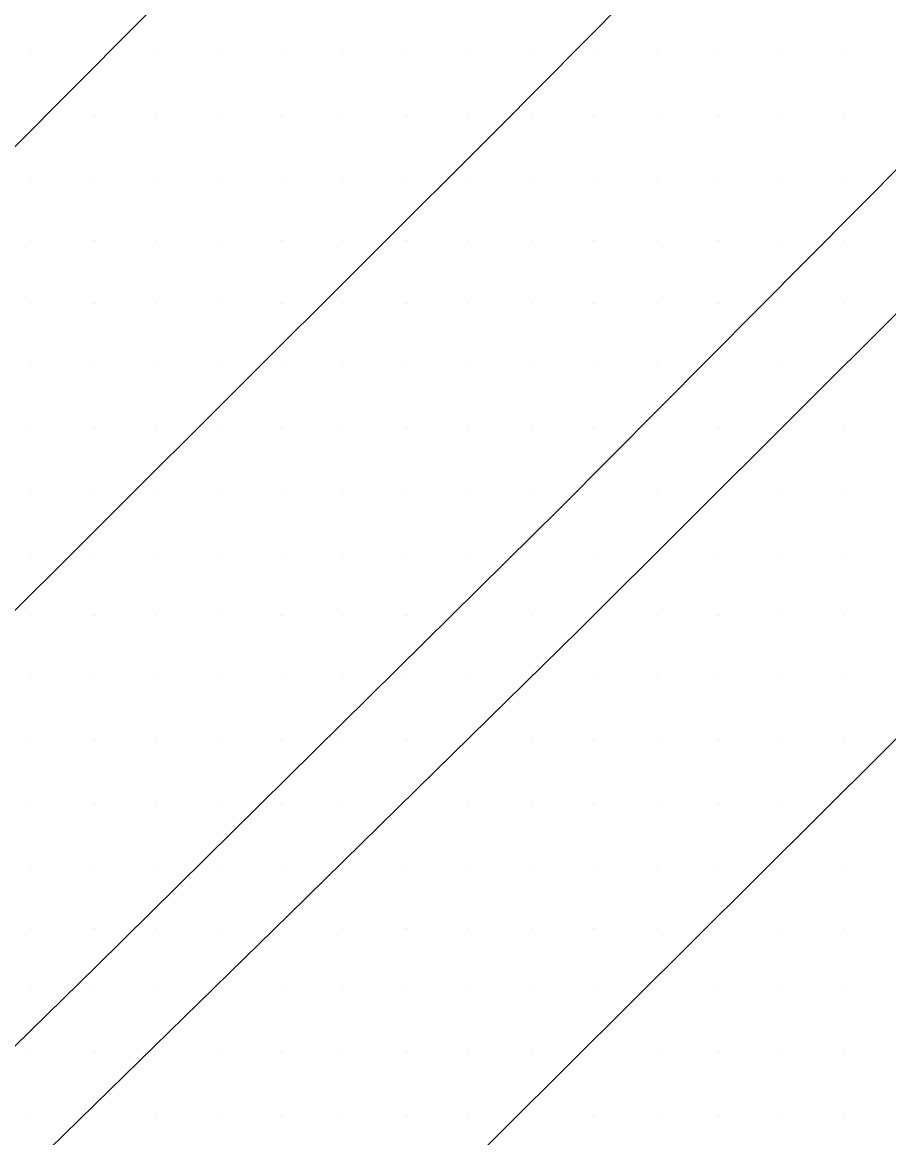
# Model space of a CAD drawing. Extents: x 1762120 to 1766775, y 709485 to 712965.
# Drawn here: x 1765988.38 to 1766023.05, y 709810.36 to 709855 of the extents above; entities that cross this region are included whole.
import ezdxf

# ---------------------------------------------------------------- set-up
doc = ezdxf.new("R2010")
doc.units = 0
doc.layers.add('Exist DTM Scan Elevation Point', color=7, linetype='Continuous')
doc.layers.add('Exist Roads EOT', color=7, linetype='Continuous')

msp = doc.modelspace()

# ---------------------------------------------------------------- linework, layer by layer
at = {"layer": 'Exist DTM Scan Elevation Point'}
for p, q in [((1765988.75, 709853.75), (1765988.75, 709853.75)), ((1765993.75, 709853.75), (1765993.75, 709853.75)), ((1765996.25, 709853.75), (1765996.25, 709853.75)), ((1765998.75, 709853.75), (1765998.75, 709853.75)), ((1766001.25, 709853.75), (1766001.25, 709853.75)), ((1766003.75, 709853.75), (1766003.75, 709853.75)), ((1766006.25, 709853.75), (1766006.25, 709853.75)), ((1766008.75, 709853.75), (1766008.75, 709853.75)), ((1766011.25, 709853.75), (1766011.25, 709853.75)), ((1766013.75, 709853.75), (1766013.75, 709853.75)), ((1766016.25, 709853.75), (1766016.25, 709853.75)), ((1766018.75, 709853.75), (1766018.75, 709853.75)), ((1766021.25, 709853.75), (1766021.25, 709853.75)), ((1765991.25, 709851.25), (1765991.25, 709851.25)), ((1765993.75, 709851.25), (1765993.75, 709851.25)), ((1765996.25, 709851.25), (1765996.25, 709851.25)), ((1765998.75, 709851.25), (1765998.75, 709851.25)), ((1766001.25, 709851.25), (1766001.25, 709851.25)), ((1766003.75, 709851.25), (1766003.75, 709851.25)), ((1766006.25, 709851.25), (1766006.25, 709851.25)), ((1766008.75, 709851.25), (1766008.75, 709851.25)), ((1766011.25, 709851.25), (1766011.25, 709851.25)), ((1766013.75, 709851.25), (1766013.75, 709851.25)), ((1766016.25, 709851.25), (1766016.25, 709851.25)), ((1766018.75, 709851.25), (1766018.75, 709851.25)), ((1766021.25, 709851.25), (1766021.25, 709851.25)), ((1765988.75, 709848.75), (1765988.75, 709848.75)), ((1765991.25, 709848.75), (1765991.25, 709848.75)), ((1765993.75, 709848.75), (1765993.75, 709848.75)), ((1765996.25, 709848.75), (1765996.25, 709848.75)), ((1765998.75, 709848.75), (1765998.75, 709848.75)), ((1766001.25, 709848.75), (1766001.25, 709848.75)), ((1766003.75, 709848.75), (1766003.75, 709848.75)), ((1766006.25, 709848.75), (1766006.25, 709848.75)), ((1766008.75, 709848.75), (1766008.75, 709848.75)), ((1766011.25, 709848.75), (1766011.25, 709848.75)), ((1766013.75, 709848.75), (1766013.75, 709848.75)), ((1766016.25, 709848.75), (1766016.25, 709848.75)), ((1766018.75, 709848.75), (1766018.75, 709848.75)), ((1766021.25, 709848.75), (1766021.25, 709848.75)), ((1765988.75, 709846.25), (1765988.75, 709846.25)), ((1765991.25, 709846.25), (1765991.25, 709846.25)), ((1765993.75, 709846.25), (1765993.75, 709846.25)), ((1765996.25, 709846.25), (1765996.25, 709846.25)), ((1765998.75, 709846.25), (1765998.75, 709846.25)), ((1766001.25, 709846.25), (1766001.25, 709846.25)), ((1766003.75, 709846.25), (1766003.75, 709846.25)), ((1766006.25, 709846.25), (1766006.25, 709846.25)), ((1766008.75, 709846.25), (1766008.75, 709846.25)), ((1766011.25, 709846.25), (1766011.25, 709846.25)), ((1766013.75, 709846.25), (1766013.75, 709846.25)), ((1766016.25, 709846.25), (1766016.25, 709846.25)), ((1766018.75, 709846.25), (1766018.75, 709846.25)), ((1766021.25, 709846.25), (1766021.25, 709846.25)), ((1765988.75, 709843.75), (1765988.75, 709843.75)), ((1765991.25, 709843.75), (1765991.25, 709843.75)), ((1765993.75, 709843.75), (1765993.75, 709843.75)), ((1765996.25, 709843.75), (1765996.25, 709843.75)), ((1765998.75, 709843.75), (1765998.75, 709843.75)), ((1766001.25, 709843.75), (1766001.25, 709843.75)), ((1766003.75, 709843.75), (1766003.75, 709843.75)), ((1766006.25, 709843.75), (1766006.25, 709843.75)), ((1766008.75, 709843.75), (1766008.75, 709843.75)), ((1766011.25, 709843.75), (1766011.25, 709843.75)), ((1766013.75, 709843.75), (1766013.75, 709843.75)), ((1766016.25, 709843.75), (1766016.25, 709843.75)), ((1766018.75, 709843.75), (1766018.75, 709843.75)), ((1766021.25, 709843.75), (1766021.25, 709843.75)), ((1765988.75, 709841.25), (1765988.75, 709841.25)), ((1765991.25, 709841.25), (1765991.25, 709841.25)), ((1765993.75, 709841.25), (1765993.75, 709841.25)), ((1765996.25, 709841.25), (1765996.25, 709841.25)), ((1765998.75, 709841.25), (1765998.75, 709841.25)), ((1766001.25, 709841.25), (1766001.25, 709841.25)), ((1766003.75, 709841.25), (1766003.75, 709841.25)), ((1766006.25, 709841.25), (1766006.25, 709841.25)), ((1766008.75, 709841.25), (1766008.75, 709841.25)), ((1766011.25, 709841.25), (1766011.25, 709841.25)), ((1766013.75, 709841.25), (1766013.75, 709841.25)), ((1766018.75, 709841.25), (1766018.75, 709841.25)), ((1765988.75, 709838.75), (1765988.75, 709838.75)), ((1765991.25, 709838.75), (1765991.25, 709838.75)), ((1765993.75, 709838.75), (1765993.75, 709838.75)), ((1765996.25, 709838.75), (1765996.25, 709838.75)), ((1765998.75, 709838.75), (1765998.75, 709838.75)), ((1766001.25, 709838.75), (1766001.25, 709838.75)), ((1766003.75, 709838.75), (1766003.75, 709838.75)), ((1766006.25, 709838.75), (1766006.25, 709838.75)), ((1766008.75, 709838.75), (1766008.75, 709838.75)), ((1766011.25, 709838.75), (1766011.25, 709838.75)), ((1766016.25, 709838.75), (1766016.25, 709838.75)), ((1766021.25, 709838.75), (1766021.25, 709838.75)), ((1765988.75, 709836.25), (1765988.75, 709836.25)), ((1765991.25, 709836.25), (1765991.25, 709836.25)), ((1765993.75, 709836.25), (1765993.75, 709836.25)), ((1765996.25, 709836.25), (1765996.25, 709836.25)), ((1765998.75, 709836.25), (1765998.75, 709836.25)), ((1766001.25, 709836.25), (1766001.25, 709836.25)), ((1766003.75, 709836.25), (1766003.75, 709836.25)), ((1766006.25, 709836.25), (1766006.25, 709836.25)), ((1766008.75, 709836.25), (1766008.75, 709836.25)), ((1766013.75, 709836.25), (1766013.75, 709836.25)), ((1766018.75, 709836.25), (1766018.75, 709836.25)), ((1766021.25, 709836.25), (1766021.25, 709836.25)), ((1765988.75, 709833.75), (1765988.75, 709833.75)), ((1765991.25, 709833.75), (1765991.25, 709833.75)), ((1765993.75, 709833.75), (1765993.75, 709833.75)), ((1765996.25, 709833.75), (1765996.25, 709833.75)), ((1765998.75, 709833.75), (1765998.75, 709833.75)), ((1766001.25, 709833.75), (1766001.25, 709833.75)), ((1766003.75, 709833.75), (1766003.75, 709833.75)), ((1766006.25, 709833.75), (1766006.25, 709833.75)), ((1766011.25, 709833.75), (1766011.25, 709833.75)), ((1766016.25, 709833.75), (1766016.25, 709833.75)), ((1766018.75, 709833.75), (1766018.75, 709833.75)), ((1766021.25, 709833.75), (1766021.25, 709833.75)), ((1765988.75, 709831.25), (1765988.75, 709831.25)), ((1765991.25, 709831.25), (1765991.25, 709831.25)), ((1765993.75, 709831.25), (1765993.75, 709831.25)), ((1765996.25, 709831.25), (1765996.25, 709831.25)), ((1765998.75, 709831.25), (1765998.75, 709831.25)), ((1766001.25, 709831.25), (1766001.25, 709831.25)), ((1766003.75, 709831.25), (1766003.75, 709831.25)), ((1766008.75, 709831.25), (1766008.75, 709831.25)), ((1766013.75, 709831.25), (1766013.75, 709831.25)), ((1766016.25, 709831.25), (1766016.25, 709831.25)), ((1766018.75, 709831.25), (1766018.75, 709831.25)), ((1766021.25, 709831.25), (1766021.25, 709831.25)), ((1765988.75, 709828.75), (1765988.75, 709828.75)), ((1765991.25, 709828.75), (1765991.25, 709828.75)), ((1765993.75, 709828.75), (1765993.75, 709828.75)), ((1765996.25, 709828.75), (1765996.25, 709828.75)), ((1765998.75, 709828.75), (1765998.75, 709828.75)), ((1766001.25, 709828.75), (1766001.25, 709828.75)), ((1766003.75, 709828.75), (1766003.75, 709828.75)), ((1766006.25, 709828.75), (1766006.25, 709828.75)), ((1766011.25, 709828.75), (1766011.25, 709828.75)), ((1766013.75, 709828.75), (1766013.75, 709828.75)), ((1766016.25, 709828.75), (1766016.25, 709828.75)), ((1766018.75, 709828.75), (1766018.75, 709828.75)), ((1766021.25, 709828.75), (1766021.25, 709828.75)), ((1765988.75, 709826.25), (1765988.75, 709826.25)), ((1765991.25, 709826.25), (1765991.25, 709826.25)), ((1765993.75, 709826.25), (1765993.75, 709826.25)), ((1765996.25, 709826.25), (1765996.25, 709826.25)), ((1765998.75, 709826.25), (1765998.75, 709826.25)), ((1766001.25, 709826.25), (1766001.25, 709826.25)), ((1766003.75, 709826.25), (1766003.75, 709826.25)), ((1766008.75, 709826.25), (1766008.75, 709826.25)), ((1766011.25, 709826.25), (1766011.25, 709826.25)), ((1766013.75, 709826.25), (1766013.75, 709826.25)), ((1766016.25, 709826.25), (1766016.25, 709826.25)), ((1766018.75, 709826.25), (1766018.75, 709826.25)), ((1766021.25, 709826.25), (1766021.25, 709826.25)), ((1765988.75, 709823.75), (1765988.75, 709823.75)), ((1765991.25, 709823.75), (1765991.25, 709823.75)), ((1765993.75, 709823.75), (1765993.75, 709823.75)), ((1765996.25, 709823.75), (1765996.25, 709823.75)), ((1765998.751, 709823.749), (1765998.751, 709823.749)), ((1766001.25, 709823.75), (1766001.25, 709823.75)), ((1766006.25, 709823.75), (1766006.25, 709823.75)), ((1766008.75, 709823.75), (1766008.75, 709823.75)), ((1766011.25, 709823.75), (1766011.25, 709823.75)), ((1766013.75, 709823.75), (1766013.75, 709823.75)), ((1766016.25, 709823.75), (1766016.25, 709823.75)), ((1766018.75, 709823.75), (1766018.75, 709823.75)), ((1765988.75, 709821.25), (1765988.75, 709821.25)), ((1765991.25, 709821.25), (1765991.25, 709821.25)), ((1765993.75, 709821.25), (1765993.75, 709821.25)), ((1765996.25, 709821.25), (1765996.25, 709821.25)), ((1765998.75, 709821.25), (1765998.75, 709821.25)), ((1766003.75, 709821.25), (1766003.75, 709821.25)), ((1766006.25, 709821.25), (1766006.25, 709821.25)), ((1766008.75, 709821.25), (1766008.75, 709821.25)), ((1766011.25, 709821.25), (1766011.25, 709821.25)), ((1766013.75, 709821.25), (1766013.75, 709821.25)), ((1766016.25, 709821.25), (1766016.25, 709821.25)), ((1766021.25, 709821.25), (1766021.25, 709821.25)), ((1765988.75, 709818.75), (1765988.75, 709818.75)), ((1765991.25, 709818.75), (1765991.25, 709818.75)), ((1765993.75, 709818.75), (1765993.75, 709818.75)), ((1765996.25, 709818.75), (1765996.25, 709818.75)), ((1766001.25, 709818.75), (1766001.25, 709818.75)), ((1766003.75, 709818.75), (1766003.75, 709818.75)), ((1766006.25, 709818.75), (1766006.25, 709818.75)), ((1766008.75, 709818.75), (1766008.75, 709818.75)), ((1766011.25, 709818.75), (1766011.25, 709818.75)), ((1766013.75, 709818.75), (1766013.75, 709818.75)), ((1766018.75, 709818.75), (1766018.75, 709818.75)), ((1766021.25, 709818.75), (1766021.25, 709818.75)), ((1765988.75, 709816.25), (1765988.75, 709816.25)), ((1765991.25, 709816.25), (1765991.25, 709816.25)), ((1765993.75, 709816.25), (1765993.75, 709816.25)), ((1765998.75, 709816.25), (1765998.75, 709816.25)), ((1766001.25, 709816.25), (1766001.25, 709816.25)), ((1766003.75, 709816.25), (1766003.75, 709816.25)), ((1766006.25, 709816.25), (1766006.25, 709816.25)), ((1766008.75, 709816.25), (1766008.75, 709816.25)), ((1766011.25, 709816.25), (1766011.25, 709816.25)), ((1766016.25, 709816.25), (1766016.25, 709816.25)), ((1766018.75, 709816.25), (1766018.75, 709816.25)), ((1766021.25, 709816.25), (1766021.25, 709816.25)), ((1765988.75, 709813.75), (1765988.75, 709813.75)), ((1765991.25, 709813.75), (1765991.25, 709813.75)), ((1765996.25, 709813.75), (1765996.25, 709813.75)), ((1765998.75, 709813.75), (1765998.75, 709813.75)), ((1766001.25, 709813.75), (1766001.25, 709813.75)), ((1766003.75, 709813.75), (1766003.75, 709813.75)), ((1766006.25, 709813.75), (1766006.25, 709813.75)), ((1766008.75, 709813.75), (1766008.75, 709813.75)), ((1766013.75, 709813.75), (1766013.75, 709813.75)), ((1766016.25, 709813.75), (1766016.25, 709813.75)), ((1766018.75, 709813.75), (1766018.75, 709813.75)), ((1766021.25, 709813.75), (1766021.25, 709813.75)), ((1765988.75, 709811.25), (1765988.75, 709811.25)), ((1765993.75, 709811.25), (1765993.75, 709811.25)), ((1765996.25, 709811.25), (1765996.25, 709811.25)), ((1765998.75, 709811.25), (1765998.75, 709811.25)), ((1766001.25, 709811.25), (1766001.25, 709811.25)), ((1766003.75, 709811.25), (1766003.75, 709811.25)), ((1766006.25, 709811.25), (1766006.25, 709811.25)), ((1766011.25, 709811.25), (1766011.25, 709811.25)), ((1766013.75, 709811.25), (1766013.75, 709811.25)), ((1766016.25, 709811.25), (1766016.25, 709811.25)), ((1766018.75, 709811.25), (1766018.75, 709811.25)), ((1766021.25, 709811.25), (1766021.25, 709811.25))]:
    msp.add_line(p, q, dxfattribs=at)
at = {"layer": 'Exist Roads EOT'}
for points in [[(1765841.689, 709692.577), (1765864.596, 709713.332), (1765872.021, 709720.214), (1765893.573, 709740.456), (1765900.275, 709746.855), (1765921.62, 709767.167), (1765928.6, 709773.951), (1765950.637, 709795.032), (1765957.754, 709801.825), (1765979.911, 709823.397), (1765986.543, 709829.934), (1766007.42, 709850.752), (1766014.256, 709857.65), (1766036.063, 709879.705), (1766042.195, 709886.104), (1766063.481, 709908.272), (1766069.837, 709914.951), (1766090.245, 709936.851), (1766096.617, 709943.658)], [(1766108.539, 709938.502), (1766102.816, 709932.322), (1766088.83, 709917.364), (1766071.724, 709899.122), (1766056.291, 709882.974), (1766040.856, 709866.943), (1766023.78, 709849.525), (1766009.915, 709835.567), (1765991.335, 709817.208), (1765977.58, 709803.744), (1765961.905, 709788.506), (1765952.319, 709778.751), (1765946.073, 709771.856), (1765935.352, 709759.32), (1765924.923, 709746.817), (1765917.168, 709737.481), (1765909.184, 709727.883), (1765899.754, 709716.806), (1765894.934, 709710.951), (1765888.013, 709703.395), (1765882.143, 709697.693), (1765876.604, 709692.522), (1765866.088, 709682.994), (1765856.992, 709674.8)], [(1765945.556, 709765.699), (1765952.612, 709773.953), (1765955.483, 709777.028), (1765964.622, 709785.873), (1765972.772, 709793.734), (1765979.239, 709799.923), (1765999.059, 709819.291), (1766010.67, 709830.686), (1766027.923, 709847.897), (1766037.27, 709857.349), (1766045.221, 709865.439), (1766058.899, 709879.716), (1766079.012, 709900.976), (1766097.422, 709920.559), (1766109.866, 709933.891), (1766112.825, 709937.138)], [(1766123.845, 709931.126), (1766118.9, 709925.786), (1766097.425, 709902.932), (1766079.942, 709884.338), (1766064.939, 709868.494), (1766056.017, 709859.299), (1766037.523, 709840.529), (1766030.339, 709833.269), (1766002.69, 709805.766), (1765973.432, 709777.556), (1765948.291, 709753.359), (1765937.339, 709742.763), (1765926.674, 709732.905), (1765915.903, 709722.828), (1765904.398, 709712.176), (1765893.906, 709702.178)], [(1765897.844, 709762.048), (1765900.012, 709764.174), (1765910.986, 709774.664), (1765921.646, 709784.995), (1765932.116, 709795.114), (1765943.052, 709805.629), (1765953.495, 709815.752), (1765963.759, 709825.874), (1765974.337, 709836.395), (1765985.518, 709847.452), (1765995.356, 709857.34), (1766005.949, 709867.937), (1766016.822, 709878.851), (1766027.034, 709889.261), (1766036.866, 709899.51), (1766047.789, 709910.781), (1766057.933, 709921.403)]]:
    msp.add_lwpolyline(points, dxfattribs=at)

doc.saveas('drawing.dxf')
